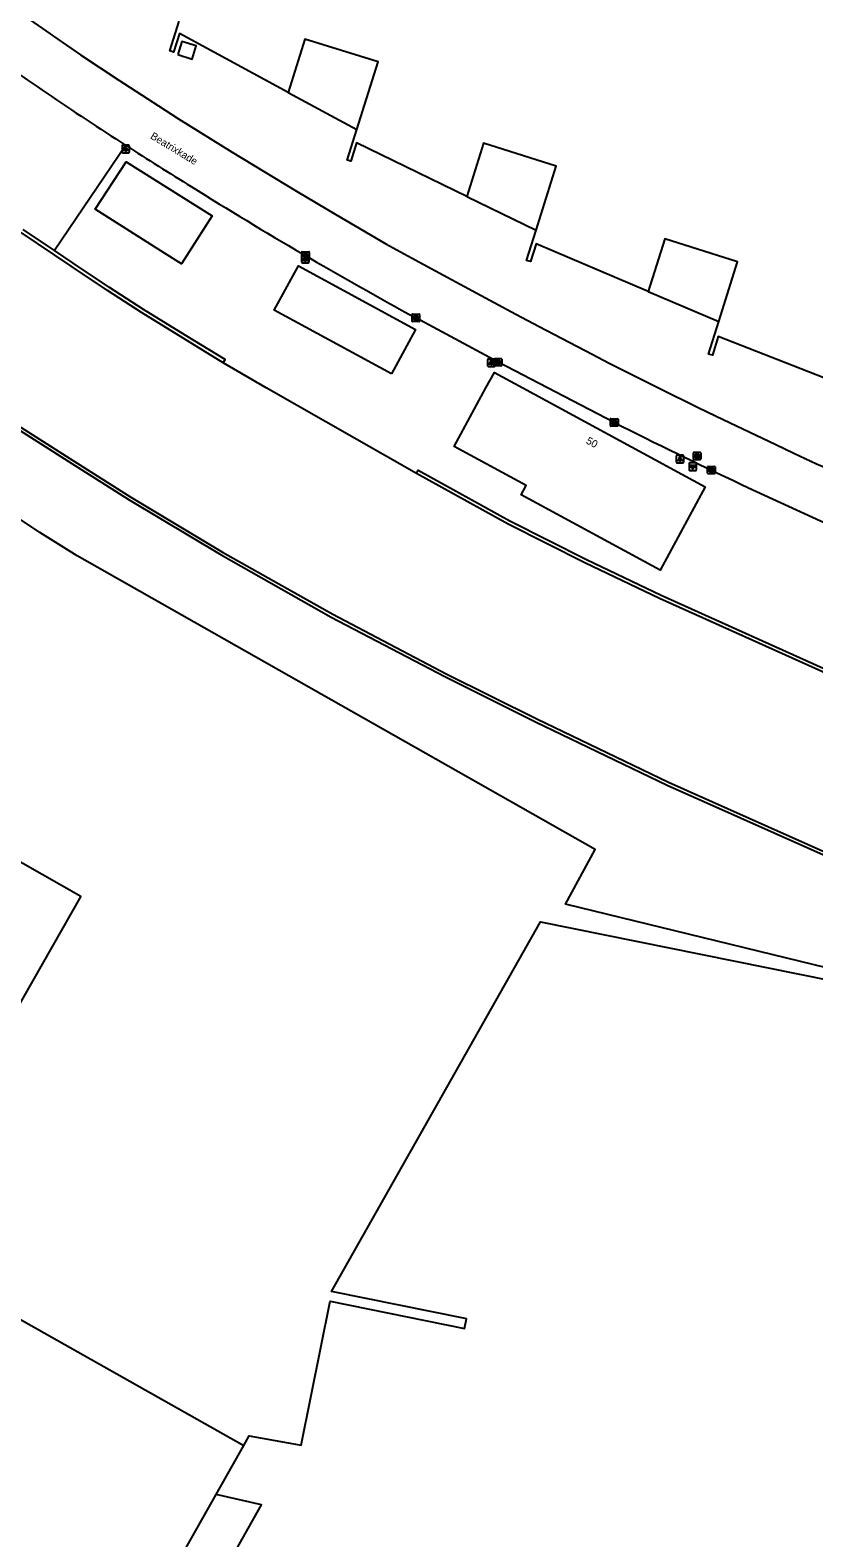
# Model space of a CAD drawing. Extents: x 157692 to 159670, y 381454 to 383289.
# Drawn here: x 158139.8 to 158244.7, y 382846.1 to 383047.9 of the extents above; entities that cross this region are included whole.
import ezdxf

# ---------------------------------------------------------------- set-up
doc = ezdxf.new("R2010")
doc.units = 0
for name, color, linetype in [('IMGEO_Brandkraan', 7, 'Continuous'), ('IMGEO_Groenvoorziening', 7, 'Continuous'), ('IMGEO_Hectometerpaal', 7, 'Continuous'), ('IMGEO_Kademuur', 7, 'Continuous'), ('IMGEO_Kolk', 7, 'Continuous'), ('IMGEO_Lage_trafo', 7, 'Continuous'), ('IMGEO_Lichtpunt', 7, 'Continuous'), ('IMGEO_Openbare_ruimte_label', 7, 'Continuous'), ('IMGEO_Pand', 7, 'Continuous'), ('IMGEO_Pand_nummerreeks', 7, 'Continuous'), ('IMGEO_Pand_overbouw', 7, 'Continuous'), ('IMGEO_Rijbaan_lokaal_open', 7, 'Continuous'), ('IMGEO_Waterloop', 7, 'Continuous')]:
    doc.layers.add(name, color=color, linetype=linetype)

msp = doc.modelspace()

# ---------------------------------------------------------------- linework, layer by layer
at = {"layer": 'IMGEO_Brandkraan'}
for p, q in [((158228.58, 382990.46), (158228.58, 382991.31)), ((158228.65, 382991.38), (158229.5, 382991.38)), ((158229.5, 382990.38), (158228.65, 382990.38)), ((158229.09, 382990.6), (158229.06, 382990.6)), ((158229.07, 382991.16), (158229.09, 382991.16)), ((158229.58, 382991.31), (158229.58, 382990.46))]:
    msp.add_line(p, q, dxfattribs=at)
for points in [[(158228.58, 382990.46), (158228.58, 382991.31)], [(158228.65, 382991.38), (158229.5, 382991.38)], [(158229.5, 382990.38), (158228.65, 382990.38)], [(158228.92, 382991.08), (158228.92, 382990.68), (158229.14, 382990.68)], [(158229.16, 382991.08), (158228.92, 382991.08)], [(158229.1, 382991), (158229.05, 382991), (158229.05, 382990.93)], [(158229.05, 382990.93), (158229.1, 382990.93)], [(158229.11, 382990.85), (158229.05, 382990.85), (158229.05, 382990.77)], [(158229.05, 382990.77), (158229.11, 382990.77)], [(158229.58, 382991.31), (158229.58, 382990.46)]]:
    msp.add_lwpolyline(points, dxfattribs=at)
for centre, radius, start, end in [((158228.65, 382991.31), 0.0765, 91.552, 178.448), ((158228.65, 382991.31), 0.0765, 91.552, 178.448), ((158228.65, 382990.46), 0.0765, 181.552, 268.448), ((158228.65, 382990.46), 0.0765, 181.552, 268.448), ((158229.1, 382990.96), 0.0379, 267.8285, 90.9355), ((158229.11, 382990.81), 0.0404, 269.8759, 90.5077), ((158229.14, 382990.93), 0.251, 268.6676, 293.5347), ((158229.16, 382990.94), 0.145, 59.4692, 91.5367), ((158229.19, 382990.99), 0.0922, 285.5137, 58.1501), ((158229.19, 382990.79), 0.105, 301.3115, 78.989), ((158229.5, 382991.31), 0.0765, 1.552, 88.448), ((158229.5, 382991.31), 0.0765, 1.552, 88.448), ((158229.5, 382990.46), 0.0765, 271.552, 358.448), ((158229.5, 382990.46), 0.0765, 271.552, 358.448)]:
    msp.add_arc(centre, radius, start, end, dxfattribs=at)
for centre, major_axis, ratio, start_param, end_param in [((158229.06, 382990.88), (-0.387, 0.002), 0.722429, 4.712389, 7.853982), ((158229.09, 382990.88), (-0.39, 0.002), 0.717154, 1.570796, 4.712389)]:
    msp.add_ellipse(centre, major_axis=major_axis, ratio=ratio, start_param=start_param, end_param=end_param, dxfattribs=at)
at = {"layer": 'IMGEO_Groenvoorziening'}
for points in [[(158152.57, 383032.48), (158143.02, 383018.4)], [(158521.2, 382850.79), (158500, 382855.08), (158478.99, 382859.33), (158423.43, 382871.93), (158423.82, 382873.91), (158388.49, 382881.14), (158373.22, 382884.27), (158370.73, 382884.78), (158370.62, 382884.23), (158342.25, 382891.14), (158323.24, 382896.38), (158302.29, 382905.5), (158256.85, 382915.66), (158257.55, 382919.65), (158211.45, 382930.9), (158215.43, 382938.21), (158146.06, 382977.53), (158141.09, 382980.64), (158127.69, 382989.57), (158119.86, 382994.79)]]:
    msp.add_lwpolyline(points, dxfattribs=at)
at = {"layer": 'IMGEO_Hectometerpaal'}
for p, q in [((158228.01, 382989.88), (158228.01, 382989.04)), ((158228.01, 382989.88), (158228.01, 382989.04)), ((158228.93, 382989.96), (158228.09, 382989.96)), ((158228.93, 382989.96), (158228.09, 382989.96)), ((158228.1, 382988.96), (158228.94, 382988.96)), ((158228.1, 382988.96), (158228.94, 382988.96)), ((158229.01, 382989.05), (158229.01, 382989.89)), ((158229.01, 382989.05), (158229.01, 382989.89))]:
    msp.add_line(p, q, dxfattribs=at)
msp.add_lwpolyline([(158228.54, 382989.11), (158228.48, 382989.11), (158228.48, 382989.41), (158228.26, 382989.41), (158228.26, 382989.68), (158228.76, 382989.68), (158228.76, 382989.41), (158228.54, 382989.41), (158228.54, 382989.11)], dxfattribs=at)
for centre, start, end in [((158228.09, 382989.89), 92.4484, 184.2845), ((158228.09, 382989.89), 92.4484, 184.2845), ((158228.09, 382989.04), 182.4484, 274.2845), ((158228.09, 382989.04), 182.4484, 274.2845), ((158228.93, 382989.89), 2.4484, 94.2845), ((158228.93, 382989.89), 2.4484, 94.2845), ((158228.93, 382989.04), 272.4484, 4.2845), ((158228.93, 382989.04), 272.4484, 4.2845)]:
    msp.add_arc(centre, 0.0779, start, end, dxfattribs=at)
at = {"layer": 'IMGEO_Kademuur'}
for points in [[(158165.61, 383003.38), (158160.25, 383006.65), (158154.68, 383010.08), (158150.14, 383013.03), (158145.25, 383016.29), (158138.57, 383020.82)], [(158143.02, 383018.4), (158138.85, 383021.23)], [(158165.61, 383003.38), (158165.87, 383003.81), (158160.51, 383007.08), (158154.94, 383010.5), (158150.42, 383013.45), (158145.53, 383016.7), (158143.02, 383018.4)], [(158124.32, 383003.25), (158124.53, 383003.61), (158127.56, 383001.85), (158135.45, 382996.68), (158145.57, 382990.22), (158153.24, 382985.39), (158165.55, 382978.03), (158180.29, 382969.7), (158195.47, 382961.74), (158207.63, 382955.68), (158225.26, 382947.22), (158249.36, 382936.45), (158262.45, 382930.97), (158274.18, 382926.42), (158285.75, 382922.3), (158300.64, 382917.37), (158316.1, 382912.42), (158331.75, 382907.67), (158343.88, 382904.13), (158359.92, 382899.73), (158363.46, 382898.73), (158364.47, 382898.16), (158372.84, 382896.33)], [(158125.81, 383002.38), (158127.34, 383001.49), (158135.23, 382996.32), (158145.34, 382989.86), (158153.02, 382985.03), (158165.34, 382977.67), (158180.09, 382969.33), (158195.28, 382961.36), (158207.45, 382955.3), (158225.08, 382946.84), (158249.2, 382936.06), (158262.29, 382930.58), (158274.04, 382926.02), (158285.61, 382921.9), (158300.51, 382916.97), (158315.97, 382912.02), (158331.63, 382907.26), (158343.77, 382903.72), (158359.8, 382899.32), (158363.3, 382898.34), (158364.32, 382897.76), (158372.75, 382895.92)], [(158191.49, 382988.54), (158191.73, 382988.97), (158203.99, 382982.19), (158214.27, 382977.04), (158224.25, 382972.26), (158246.86, 382962.1), (158246.97, 382962.05)], [(158367.51, 382921.46), (158363.92, 382922.38), (158350.38, 382925.96), (158331.44, 382931.17), (158319.19, 382934.77), (158306.54, 382938.76), (158294.05, 382943.01), (158284.18, 382946.45), (158266.28, 382953.49), (158246.67, 382961.64), (158224.04, 382971.81), (158214.05, 382976.6), (158203.76, 382981.75), (158191.49, 382988.54)]]:
    msp.add_lwpolyline(points, dxfattribs=at)
at = {"layer": 'IMGEO_Kolk'}
for p, q in [((158176.14, 383017.3), (158176.14, 383018.15)), ((158176.22, 383018.23), (158177.07, 383018.23)), ((158177.07, 383017.23), (158176.22, 383017.23)), ((158176.63, 383018.01), (158176.66, 383018.01)), ((158176.65, 383017.45), (158176.63, 383017.45)), ((158177.14, 383018.15), (158177.14, 383017.3)), ((158190.92, 383008.95), (158190.92, 383009.8)), ((158190.99, 383009.88), (158191.84, 383009.88)), ((158191.84, 383008.88), (158190.99, 383008.88)), ((158191.4, 383009.66), (158191.43, 383009.66)), ((158191.43, 383009.1), (158191.4, 383009.1)), ((158191.92, 383009.8), (158191.92, 383008.95)), ((158201.92, 383003.01), (158201.92, 383003.86)), ((158201.99, 383003.94), (158202.85, 383003.94)), ((158202.85, 383002.94), (158201.99, 383002.94)), ((158202.41, 383003.72), (158202.43, 383003.72)), ((158202.43, 383003.16), (158202.41, 383003.16)), ((158202.92, 383003.86), (158202.92, 383003.01)), ((158217.48, 382994.96), (158217.48, 382995.81)), ((158217.56, 382995.88), (158218.41, 382995.88)), ((158218.41, 382994.88), (158217.56, 382994.88)), ((158217.97, 382995.66), (158218, 382995.66)), ((158217.99, 382995.1), (158217.97, 382995.1)), ((158218.49, 382995.81), (158218.49, 382994.96)), ((158230.49, 382988.57), (158230.49, 382989.43)), ((158230.56, 382989.5), (158231.42, 382989.5)), ((158231.42, 382988.5), (158230.56, 382988.5)), ((158231, 382988.72), (158230.97, 382988.72)), ((158230.98, 382989.28), (158231, 382989.28)), ((158231.49, 382989.43), (158231.49, 382988.57))]:
    msp.add_line(p, q, dxfattribs=at)
for points in [[(158176.14, 383017.3), (158176.14, 383018.15)], [(158176.22, 383018.23), (158177.07, 383018.23)], [(158177.07, 383017.23), (158176.22, 383017.23)], [(158176.46, 383017.93), (158176.59, 383017.93), (158176.59, 383017.77), (158176.72, 383017.93), (158176.88, 383017.93), (158176.73, 383017.78), (158176.89, 383017.53), (158176.73, 383017.53), (158176.65, 383017.69), (158176.59, 383017.62), (158176.59, 383017.53), (158176.46, 383017.53), (158176.46, 383017.93)], [(158177.14, 383018.15), (158177.14, 383017.3)], [(158190.92, 383008.95), (158190.92, 383009.8)], [(158190.99, 383009.88), (158191.84, 383009.88)], [(158191.84, 383008.88), (158190.99, 383008.88)], [(158191.24, 383009.58), (158191.36, 383009.58), (158191.36, 383009.42), (158191.49, 383009.58), (158191.65, 383009.58), (158191.51, 383009.43), (158191.66, 383009.18), (158191.51, 383009.18), (158191.42, 383009.34), (158191.36, 383009.27), (158191.36, 383009.18), (158191.24, 383009.18), (158191.24, 383009.58)], [(158191.92, 383009.8), (158191.92, 383008.95)], [(158201.92, 383003.01), (158201.92, 383003.86)], [(158201.99, 383003.94), (158202.85, 383003.94)], [(158202.85, 383002.94), (158201.99, 383002.94)], [(158202.24, 383003.64), (158202.36, 383003.64), (158202.36, 383003.48), (158202.49, 383003.64), (158202.66, 383003.64), (158202.51, 383003.49), (158202.66, 383003.24), (158202.51, 383003.24), (158202.43, 383003.4), (158202.36, 383003.33), (158202.36, 383003.24), (158202.24, 383003.24), (158202.24, 383003.64)], [(158202.92, 383003.86), (158202.92, 383003.01)], [(158217.48, 382994.96), (158217.48, 382995.81)], [(158217.56, 382995.88), (158218.41, 382995.88)], [(158218.41, 382994.88), (158217.56, 382994.88)], [(158217.8, 382995.58), (158217.93, 382995.58), (158217.93, 382995.43), (158218.06, 382995.58), (158218.22, 382995.58), (158218.08, 382995.43), (158218.23, 382995.18), (158218.08, 382995.18), (158217.99, 382995.35), (158217.93, 382995.28), (158217.93, 382995.18), (158217.8, 382995.18), (158217.8, 382995.58)], [(158218.49, 382995.81), (158218.49, 382994.96)], [(158230.49, 382988.57), (158230.49, 382989.43)], [(158230.56, 382989.5), (158231.42, 382989.5)], [(158231.42, 382988.5), (158230.56, 382988.5)], [(158230.81, 382989.2), (158230.93, 382989.2), (158230.93, 382989.05), (158231.06, 382989.2), (158231.23, 382989.2), (158231.08, 382989.05), (158231.23, 382988.8), (158231.08, 382988.8), (158231, 382988.96), (158230.93, 382988.9), (158230.93, 382988.8), (158230.81, 382988.8), (158230.81, 382989.2)], [(158231.49, 382989.43), (158231.49, 382988.57)]]:
    msp.add_lwpolyline(points, dxfattribs=at)
for centre, start, end in [((158176.22, 383018.15), 91.552, 178.448), ((158176.22, 383018.15), 91.552, 178.448), ((158176.22, 383017.3), 181.552, 268.448), ((158176.22, 383017.3), 181.552, 268.448), ((158177.07, 383018.15), 1.552, 88.448), ((158177.07, 383018.15), 1.552, 88.448), ((158177.07, 383017.3), 271.552, 358.448), ((158177.07, 383017.3), 271.552, 358.448), ((158190.99, 383009.8), 91.552, 178.448), ((158190.99, 383009.8), 91.552, 178.448), ((158190.99, 383008.95), 181.552, 268.448), ((158190.99, 383008.95), 181.552, 268.448), ((158191.84, 383009.8), 1.552, 88.448), ((158191.84, 383009.8), 1.552, 88.448), ((158191.84, 383008.95), 271.552, 358.448), ((158191.84, 383008.95), 271.552, 358.448), ((158202, 383003.86), 91.552, 178.448), ((158202, 383003.86), 91.552, 178.448), ((158202, 383003.01), 181.552, 268.448), ((158202, 383003.01), 181.552, 268.448), ((158202.84, 383003.86), 1.552, 88.448), ((158202.84, 383003.86), 1.552, 88.448), ((158202.84, 383003.01), 271.552, 358.448), ((158202.84, 383003.01), 271.552, 358.448), ((158217.56, 382995.81), 91.552, 178.448), ((158217.56, 382995.81), 91.552, 178.448), ((158217.56, 382994.96), 181.552, 268.448), ((158217.56, 382994.96), 181.552, 268.448), ((158218.41, 382995.81), 1.552, 88.448), ((158218.41, 382995.81), 1.552, 88.448), ((158218.41, 382994.96), 271.552, 358.448), ((158218.41, 382994.96), 271.552, 358.448), ((158230.56, 382989.42), 91.552, 178.448), ((158230.56, 382989.42), 91.552, 178.448), ((158230.56, 382988.58), 181.552, 268.448), ((158230.56, 382988.58), 181.552, 268.448), ((158231.41, 382989.42), 1.552, 88.448), ((158231.41, 382989.42), 1.552, 88.448), ((158231.41, 382988.58), 271.552, 358.448), ((158231.41, 382988.58), 271.552, 358.448)]:
    msp.add_arc(centre, 0.0765, start, end, dxfattribs=at)
for centre, major_axis, ratio, start_param, end_param in [((158176.63, 383017.73), (-0.387, 0.002), 0.722429, 4.712389, 7.853982), ((158176.65, 383017.73), (-0.39, 0.002), 0.717154, 1.570796, 4.712389), ((158191.4, 383009.38), (-0.387, 0.002), 0.722429, 4.712389, 7.853982), ((158191.43, 383009.38), (-0.39, 0.002), 0.717154, 1.570796, 4.712389), ((158202.41, 383003.44), (-0.387, 0.002), 0.722429, 4.712389, 7.853982), ((158202.43, 383003.44), (-0.39, 0.002), 0.717154, 1.570796, 4.712389), ((158217.97, 382995.38), (-0.387, 0.002), 0.722429, 4.712389, 7.853982), ((158218, 382995.38), (-0.39, 0.002), 0.717154, 1.570796, 4.712389), ((158230.98, 382989), (-0.387, 0.002), 0.722429, 4.712389, 7.853982), ((158231, 382989), (-0.39, 0.002), 0.717154, 1.570796, 4.712389)]:
    msp.add_ellipse(centre, major_axis=major_axis, ratio=ratio, start_param=start_param, end_param=end_param, dxfattribs=at)
at = {"layer": 'IMGEO_Lage_trafo'}
msp.add_lwpolyline([(158159.54, 383044.62), (158161.47, 383044.03), (158162.01, 383045.8), (158160.08, 383046.39), (158159.54, 383044.62)], dxfattribs=at)
at = {"layer": 'IMGEO_Lichtpunt'}
for p, q in [((158152.08, 383032.4), (158152.08, 383031.59)), ((158152.08, 383032.4), (158152.08, 383031.59)), ((158152.98, 383032.49), (158152.18, 383032.49)), ((158152.98, 383032.49), (158152.18, 383032.49)), ((158152.18, 383031.49), (158152.98, 383031.49)), ((158152.18, 383031.49), (158152.98, 383031.49)), ((158153.08, 383031.59), (158153.08, 383032.4)), ((158153.08, 383031.59), (158153.08, 383032.4)), ((158176.12, 383017.64), (158176.12, 383016.84)), ((158176.12, 383017.64), (158176.12, 383016.84)), ((158177.02, 383017.74), (158176.22, 383017.74)), ((158177.02, 383017.74), (158176.22, 383017.74)), ((158176.22, 383016.74), (158177.02, 383016.74)), ((158176.22, 383016.74), (158177.02, 383016.74)), ((158177.12, 383016.84), (158177.12, 383017.64)), ((158177.12, 383016.84), (158177.12, 383017.64)), ((158201.01, 383003.78), (158201.01, 383002.97)), ((158201.01, 383003.78), (158201.01, 383002.97)), ((158201.91, 383003.87), (158201.11, 383003.87)), ((158201.91, 383003.87), (158201.11, 383003.87)), ((158201.11, 383002.88), (158201.91, 383002.88)), ((158201.11, 383002.88), (158201.91, 383002.88)), ((158202.01, 383002.97), (158202.01, 383003.78)), ((158202.01, 383002.97), (158202.01, 383003.78)), ((158226.29, 382990.89), (158226.29, 382990.08)), ((158226.29, 382990.89), (158226.29, 382990.08)), ((158227.2, 382990.99), (158226.39, 382990.99)), ((158227.2, 382990.99), (158226.39, 382990.99)), ((158227.29, 382990.08), (158227.29, 382990.89)), ((158227.29, 382990.08), (158227.29, 382990.89)), ((158226.39, 382989.99), (158227.2, 382989.99)), ((158226.39, 382989.99), (158227.2, 382989.99))]:
    msp.add_line(p, q, dxfattribs=at)
for points in [[(158152.46, 383032.06), (158152.5, 383032.03), (158152.31, 383031.77), (158152.27, 383031.8), (158152.46, 383032.06)], [(158152.56, 383032.01), (158152.61, 383032.01), (158152.61, 383031.69), (158152.56, 383031.69), (158152.56, 383032.01)], [(158152.67, 383032.03), (158152.71, 383032.06), (158152.89, 383031.8), (158152.86, 383031.77), (158152.67, 383032.03)], [(158176.5, 383017.31), (158176.53, 383017.28), (158176.35, 383017.02), (158176.31, 383017.05), (158176.5, 383017.31)], [(158176.6, 383017.26), (158176.65, 383017.26), (158176.65, 383016.94), (158176.6, 383016.94), (158176.6, 383017.26)], [(158176.71, 383017.28), (158176.75, 383017.31), (158176.93, 383017.04), (158176.89, 383017.02), (158176.71, 383017.28)], [(158201.39, 383003.44), (158201.42, 383003.41), (158201.24, 383003.15), (158201.2, 383003.18), (158201.39, 383003.44)], [(158201.49, 383003.39), (158201.54, 383003.39), (158201.54, 383003.07), (158201.49, 383003.07), (158201.49, 383003.39)], [(158201.6, 383003.41), (158201.64, 383003.44), (158201.82, 383003.18), (158201.78, 383003.15), (158201.6, 383003.41)], [(158226.67, 382990.55), (158226.71, 382990.53), (158226.52, 382990.26), (158226.48, 382990.29), (158226.67, 382990.55)], [(158226.77, 382990.51), (158226.82, 382990.51), (158226.82, 382990.18), (158226.77, 382990.18), (158226.77, 382990.51)], [(158226.88, 382990.53), (158226.92, 382990.55), (158227.11, 382990.29), (158227.07, 382990.26), (158226.88, 382990.53)]]:
    msp.add_lwpolyline(points, dxfattribs=at)
for centre in [(158152.58, 383032.19), (158176.62, 383017.44), (158201.51, 383003.58), (158226.79, 382990.69)]:
    msp.add_circle(centre, 0.0994, dxfattribs=at)
for centre, start, end in [((158152.18, 383032.4), 90, 180), ((158152.18, 383032.4), 90, 180), ((158152.18, 383031.59), 180, 270), ((158152.18, 383031.59), 180, 270), ((158152.98, 383032.4), 0, 90), ((158152.98, 383032.4), 0, 90), ((158152.98, 383031.59), 270, 0), ((158152.98, 383031.59), 270, 360), ((158176.22, 383017.64), 90, 180), ((158176.22, 383017.64), 90, 180), ((158176.22, 383016.84), 180, 270), ((158176.22, 383016.84), 180, 270), ((158177.02, 383017.64), 0, 90), ((158177.02, 383017.64), 0, 90), ((158177.02, 383016.84), 270, 0), ((158177.02, 383016.84), 270, 360), ((158201.11, 383003.78), 90, 180), ((158201.11, 383003.78), 90, 180), ((158201.11, 383002.97), 180, 270), ((158201.11, 383002.97), 180, 270), ((158201.91, 383003.78), 0, 90), ((158201.91, 383003.78), 0, 90), ((158201.91, 383002.97), 270, 0), ((158201.91, 383002.97), 270, 360), ((158226.39, 382990.89), 90, 180), ((158226.39, 382990.89), 90, 180), ((158227.2, 382990.89), 0, 90), ((158227.2, 382990.89), 0, 90), ((158226.39, 382990.08), 180, 270), ((158226.39, 382990.08), 180, 270), ((158227.2, 382990.08), 270, 0), ((158227.2, 382990.08), 270, 360)]:
    msp.add_arc(centre, 0.0946, start, end, dxfattribs=at)
at = {"layer": 'IMGEO_Pand'}
for points in [[(158247.07, 383000.97), (158231.91, 383006.88), (158231.13, 383004.4), (158230.6, 383004.54), (158231.97, 383008.89), (158234.5, 383016.9), (158224.77, 383019.98), (158222.53, 383012.91), (158207.52, 383019.3), (158206.75, 383016.91), (158206.23, 383017.05), (158207.51, 383021.11), (158210.21, 383029.67), (158200.48, 383032.75), (158198.25, 383025.63), (158183.49, 383032.83), (158182.73, 383030.36), (158182.21, 383030.51), (158183.5, 383034.61), (158186.36, 383043.66), (158176.57, 383046.71), (158174.32, 383039.57), (158159.77, 383047.45), (158158.99, 383044.96), (158158.48, 383045.12), (158159.73, 383049.09)], [(158157.76, 383018.05), (158148.46, 383023.93), (158152.62, 383030.26), (158161.85, 383024.46), (158164.15, 383023.02), (158160.05, 383016.6), (158157.76, 383018.05)], [(158188.15, 383001.87), (158172.46, 383010.39), (158175.69, 383016.35), (158191.37, 383007.81), (158188.15, 383001.87)], [(158200.8, 383000), (158201.93, 383002.07), (158205.76, 383000), (158230.18, 382986.77), (158224.15, 382975.6), (158205.54, 382985.69), (158206.21, 382986.92), (158196.54, 382992.17), (158200.8, 383000)], [(158146.55, 382931.95), (158136.2, 382913.77), (158119.33, 382923.36), (158116.67, 382918.72), (158110.55, 382922.18), (158109.68, 382920.69), (158105.59, 382923.02), (158106.41, 382924.49), (158104.46, 382925.64), (158109.69, 382934.86), (158111.41, 382937.9), (158113.55, 382936.75), (158115.53, 382935.69), (158118.44, 382940.8), (158120.16, 382939.81), (158121.99, 382943.04), (158123.22, 382945.2), (158146.55, 382931.95)], [(158168.37, 382858.4), (158169.12, 382859.73), (158176.07, 382858.46), (158179.96, 382877.76), (158197.94, 382874.08), (158198.21, 382875.38), (158198.04, 382875.41), (158180.12, 382879.04), (158208.12, 382928.54), (158255.61, 382918.91), (158253.85, 382910.22), (158301.34, 382900.6), (158300.36, 382895.73), (158365.26, 382882.45), (158357.04, 382842.25), (158356.04, 382837.35), (158360.81, 382836.03)], [(158127.35, 382881.54), (158168.37, 382858.4)], [(158164.68, 382851.86), (158168.37, 382858.4)], [(158140.4, 382808.83), (158145.54, 382817.95), (158148, 382822.3), (158164.68, 382851.86)], [(158185.18, 382816.5), (158157.13, 382822.25), (158158.58, 382828.82), (158170.76, 382850.48), (158164.68, 382851.86)]]:
    msp.add_lwpolyline(points, dxfattribs=at)
at = {"layer": 'IMGEO_Pand_overbouw'}
for points in [[(158183.5, 383034.61), (158186.36, 383043.66), (158176.57, 383046.71), (158174.32, 383039.57)], [(158198.25, 383025.63), (158207.51, 383021.11), (158210.21, 383029.67), (158200.48, 383032.75)], [(158222.53, 383012.91), (158231.97, 383008.89), (158234.5, 383016.9), (158224.77, 383019.98)]]:
    msp.add_lwpolyline(points, close=True, dxfattribs=at)
at = {"layer": 'IMGEO_Rijbaan_lokaal_open'}
for points in [[(158136.59, 383051.48), (158143.47, 383046.69), (158146.53, 383044.61), (158151.64, 383041.21), (158156.96, 383037.75), (158159.66, 383036.04), (158166.83, 383031.55), (158169.55, 383029.89), (158175.46, 383026.32), (158180.69, 383023.21), (158183.29, 383021.69), (158187.42, 383019.31), (158190.83, 383017.41), (158193.46, 383015.97), (158199.57, 383012.67), (158204.83, 383009.88), (158207.95, 383008.22), (158215.02, 383004.52), (158217.32, 383003.32), (158223.99, 382999.98), (158229.31, 382997.33), (158232.57, 382995.77), (158239.63, 382992.41), (158242.03, 382991.28)], [(158217.98, 382995.38), (158209.06, 383000), (158202.42, 383003.43), (158191.42, 383009.37)]]:
    msp.add_lwpolyline(points, dxfattribs=at)
for centre, radius, start, end in [((158446.62, 383489.31), 543.29, 234.5616, 237.2324), ((158444.11, 383485.26), 538.52, 237.2233, 238.3267), ((158489.8, 383554.49), 621.44, 238.09287, 241.3045), ((158526.5, 383607.52), 685.49, 243.25234, 246.39984), ((158401.79, 383330.62), 375.07, 244.7901, 246.8434)]:
    msp.add_arc(centre, radius, start, end, dxfattribs=at)
at = {"layer": 'IMGEO_Waterloop'}
msp.add_lwpolyline([(158191.49, 382988.54), (158171.36, 383000), (158165.61, 383003.38)], dxfattribs=at)

# ---------------------------------------------------------------- texts
at = {"layer": 'IMGEO_Openbare_ruimte_label'}
msp.add_text('Beatrixkade', height=1, rotation=328.8202, dxfattribs=at).set_placement((158155.78, 383033.45))
at = {"layer": 'IMGEO_Pand_nummerreeks'}
msp.add_text('50', height=1, rotation=331.3636, dxfattribs=at).set_placement((158214.12, 382992.63))

doc.saveas('drawing.dxf')
